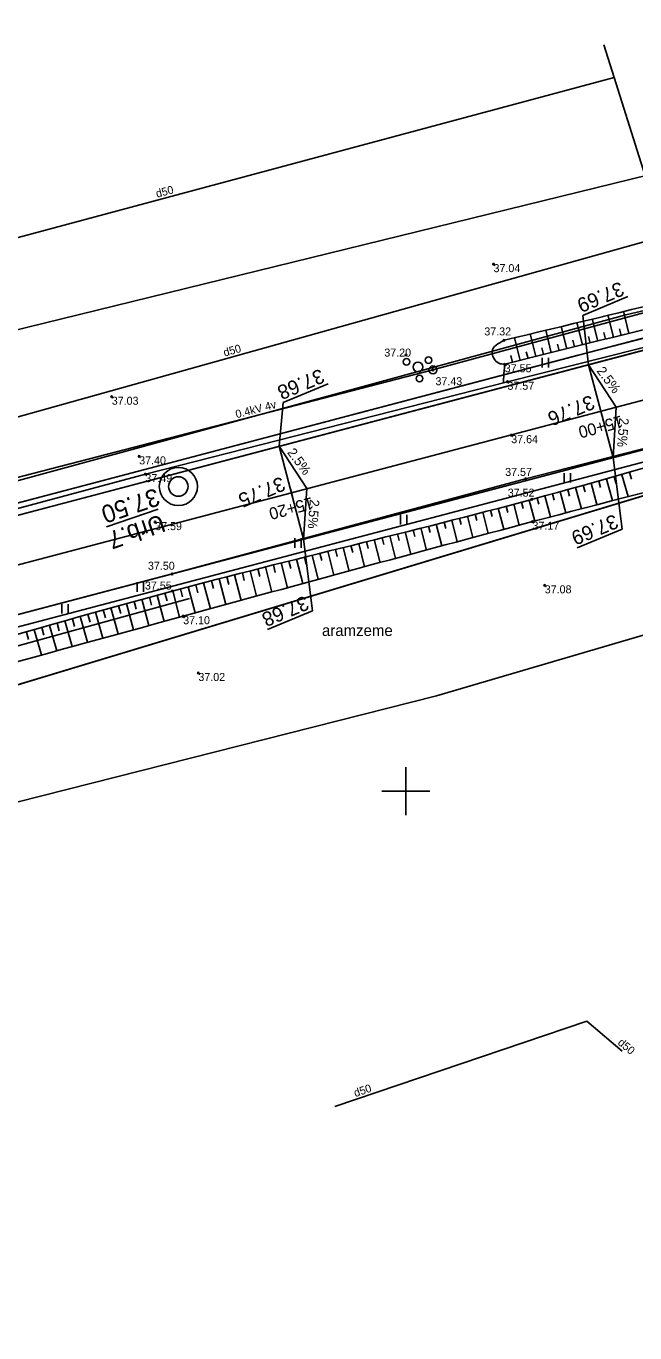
# Model space of a CAD drawing. Extents: x 469981 to 472086, y 246785 to 247785.
# Drawn here: x 470576.3 to 470614.3, y 247116.2 to 247197.8 of the extents above; entities that cross this region are included whole.
import ezdxf

# ---------------------------------------------------------------- set-up
doc = ezdxf.new("R2010")
doc.units = 0
for name, color, linetype in [('0_922', 7, 'Continuous'), ('0_Asfalta_mala', 7, 'Continuous'), ('0_Asfalta_Nomale', 7, 'Continuous'), ('0_Ruut_Braukt', 7, 'Continuous'), ('0_Ruut_nomale', 7, 'Continuous'), ('0_Urbumi5', 7, 'Continuous'), ('0_vertikals', 7, 'Continuous'), ('0_vertkals_cipari', 7, 'Continuous'), ('21', 7, 'Continuous'), ('6_piketaza', 7, 'Continuous'), ('CELI_CMAL_####_####_#', 7, 'Continuous'), ('Default', 7, 'Continuous'), ('DREN_VADP_####_####_#', 7, 'Continuous'), ('DREN_VADP_####_TKST_#', 7, 'Continuous'), ('DREN_VADP_KLKT_####_#', 7, 'Continuous'), ('ELEK_ELEM_####_####_#', 7, 'Continuous'), ('ELEK_VADV_ZSPR_####_#', 7, 'Continuous'), ('ELEK_VADV_ZSPR_TKST_#', 7, 'Continuous'), ('GEOD_ELEM_####_####_#', 7, 'Continuous'), ('RAMI_UZMR_####_####_#', 7, 'Continuous'), ('RELJ_AATZ_####_TKST_#', 7, 'Continuous'), ('RELJ_ELEM_####_####_#', 7, 'Continuous'), ('RELJ_NOGA_####_####_#', 7, 'Continuous'), ('RELJ_NOGL_####_####_#', 7, 'Continuous'), ('ROBZ_IERR_####_####_#', 7, 'Continuous'), ('ROBZ_PROJ_####_####_#', 7, 'Continuous'), ('TERT_ELEM_####_####_#', 7, 'Continuous'), ('TERT_IZMT_####_TKST_#', 7, 'Continuous'), ('TERT_KONT_####_####_#', 7, 'Continuous'), ('zogi', 7, 'Continuous')]:
    doc.layers.add(name, color=color, linetype=linetype)

# ---------------------------------------------------------------- blocks, each defined once
blk = doc.blocks.new('A$C03B17208')
at = {"layer": 'Default'}
blk.add_circle((1.418, 1.418), 0.723, dxfattribs=at)
at = {"layer": 'zogi'}
blk.add_circle((1.418, 1.418), 1.418, dxfattribs=at)

msp = doc.modelspace()

# ---------------------------------------------------------------- linework, layer by layer
at = {"layer": '0_922'}
msp.add_line((470631.479, 247178.827), (470501.235, 247144.508), dxfattribs=at)
at = {"layer": '0_Asfalta_mala'}
for p, q in [((470630.743, 247181.735), (470500.471, 247147.409)), ((470632.216, 247175.919), (470501.999, 247141.607))]:
    msp.add_line(p, q, dxfattribs=at)
at = {"layer": '0_Asfalta_Nomale'}
for p, q in [((470630.558, 247182.462), (470500.28, 247148.134)), ((470632.435, 247175.201), (470502.191, 247140.882))]:
    msp.add_line(p, q, dxfattribs=at)
at = {"layer": '0_Ruut_Braukt'}
for p, q in [((470630.743, 247181.735), (470500.471, 247147.409)), ((470501.999, 247141.607), (470632.216, 247175.919))]:
    msp.add_line(p, q, dxfattribs=at)
at = {"layer": '0_Ruut_nomale'}
for p, q in [((470632.216, 247175.919), (470573.737, 247160.51)), ((470573.976, 247159.797), (470632.366, 247175.183))]:
    msp.add_line(p, q, dxfattribs=at)
msp.add_lwpolyline([(470677.373, 247193.078), (470636.595, 247183.159), (470630.743, 247181.735), (470609.652, 247176.178), (470590.067, 247171.017), (470577.926, 247167.818), (470571.826, 247166.211), (470571.587, 247166.924), (470610.769, 247177.248), (470640.083, 247184.779), (470647.269, 247186.527), (470688.32, 247196.513)], dxfattribs=at)
at = {"layer": '0_Urbumi5'}
msp.add_lwpolyline([(470584.517, 247167.62), (470581.294, 247166.516)], dxfattribs=at)
at = {"layer": '0_vertikals'}
for p, q in [((470611.063, 247179.732), (470613.873, 247180.908)), ((470611.427, 247176.646), (470611.063, 247179.732)), ((470592.332, 247174.287), (470595.142, 247175.463)), ((470592.087, 247171.55), (470592.332, 247174.287)), ((470612.956, 247170.844), (470613.514, 247166.376)), ((470610.703, 247165.199), (470613.514, 247166.376)), ((470593.616, 247165.748), (470594.174, 247161.28)), ((470591.363, 247160.103), (470594.174, 247161.28))]:
    msp.add_line(p, q, dxfattribs=at)
for points in [[(470612.956, 247170.844), (470613.159, 247174), (470611.427, 247176.646)], [(470593.616, 247165.748), (470593.819, 247168.904), (470592.087, 247171.55)]]:
    msp.add_lwpolyline(points, close=True, dxfattribs=at)
at = {"layer": '21'}
msp.add_line((470631.479, 247178.827), (470501.235, 247144.508), dxfattribs=at)
at = {"layer": '6_piketaza'}
for points in [[(470612.255, 247173.503), (470612.128, 247173.987)], [(470592.915, 247168.407), (470592.788, 247168.891)]]:
    msp.add_lwpolyline(points, dxfattribs=at)
at = {"layer": 'CELI_CMAL_####_####_#'}
for points in [[(470678.613, 247193.526), (470654.858, 247187.74), (470630.697, 247181.713), (470606.354, 247175.581)], [(470680.531, 247188.015), (470656.078, 247181.92), (470633.135, 247176.069), (470607.49, 247169.517), (470585.395, 247163.573), (470558.297, 247156.434), (470535.442, 247150.637), (470509.365, 247143.534), (470489.378, 247138.1), (470466.613, 247131.634), (470446.232, 247124.835), (470445.198, 247123.768), (470444.164, 247122.701), (470443.294, 247120.95), (470443.206, 247119.29), (470443.523, 247108.72)], [(470207.251, 246955.004), (470220.145, 246963.116), (470261.486, 246992.424), (470276.308, 247005.858), (470296.122, 247025.635), (470312.816, 247042.969), (470330.98, 247061.836), (470346.394, 247077.324), (470364.172, 247092.272), (470374.754, 247099.764), (470384.938, 247106.322), (470390.015, 247108.873), (470395.699, 247111.348), (470409.875, 247117.262), (470415.428, 247119.375), (470428.615, 247124.712), (470444.307, 247130.298), (470466.241, 247137.389), (470487.751, 247143.859), (470509.15, 247149.677), (470533.329, 247156.368), (470558.982, 247163.161), (470583.723, 247169.81), (470606.354, 247175.581)]]:
    msp.add_lwpolyline(points, dxfattribs=at)
at = {"layer": 'DREN_VADP_####_####_#'}
for points in [[(470540.2, 247175.059), (470613.021, 247194.586)], [(470540.531, 247163.538), (470616.141, 247184.678)], [(470516.776, 247142.815), (470586.473, 247162.049)], [(470613.531, 247133.755), (470611.318, 247135.637), (470595.563, 247130.291)]]:
    msp.add_lwpolyline(points, dxfattribs=at)
at = {"layer": 'DREN_VADP_KLKT_####_#'}
msp.add_lwpolyline([(470612.378, 247196.63), (470613.021, 247194.586), (470616.141, 247184.678)], dxfattribs=at)
at = {"layer": 'ELEK_ELEM_####_####_#'}
msp.add_circle((470601.693, 247176.326), 0.25, dxfattribs=at)
at = {"layer": 'ELEK_VADV_ZSPR_####_#'}
for p, q in [((470601.693, 247176.325), (470643.228, 247187.582)), ((470562.984, 247166.291), (470601.693, 247176.325))]:
    msp.add_line(p, q, dxfattribs=at)
at = {"layer": 'GEOD_ELEM_####_####_#'}
for p, q in [((470600, 247151.5), (470600, 247150)), ((470598.5, 247150), (470600, 247150)), ((470600, 247150), (470600, 247148.5)), ((470600, 247150), (470601.5, 247150))]:
    msp.add_line(p, q, dxfattribs=at)
at = {"layer": 'RAMI_UZMR_####_####_#'}
for points in [[(470081.833, 246858.073), (470071.225, 246873.795), (470075.411, 246878.04), (470140.155, 246920.953), (470236.136, 246982.998), (470257.83, 246999.315), (470274.171, 247013.774), (470358.465, 247102.148), (470367.97, 247107.52), (470388.133, 247118.916), (470465.996, 247150.017), (470560.64, 247175.144), (470793.366, 247232.231)], [(470682.857, 247179.693), (470601.924, 247155.957), (470538.749, 247139.954), (470448.7, 247112.965), (470443.256, 247108.572), (470439.042, 247107.166), (470426.399, 247105.409), (470390.93, 247093.141), (470379.516, 247082.95), (470369.859, 247080.841), (470357.567, 247068.014), (470285.914, 246993.254), (470269.057, 246978.845), (470246.406, 246963.908), (470178.978, 246918.441), (470154.395, 246901.045), (470104.604, 246871.942), (470081.833, 246858.073)]]:
    msp.add_lwpolyline(points, dxfattribs=at)
at = {"layer": 'RELJ_ELEM_####_####_#'}
for centre in [(470605.484, 247182.931), (470606.139, 247178.172), (470600.008, 247177.25), (470601.693, 247176.326), (470606.183, 247176.676), (470606.354, 247175.581), (470581.622, 247174.647), (470606.59, 247172.245), (470583.336, 247170.921), (470583.723, 247169.81), (470607.49, 247169.517), (470607.875, 247168.231), (470584.336, 247166.813), (470607.922, 247166.842), (470585.395, 247163.573), (470585.403, 247162.504), (470608.685, 247162.865), (470586.086, 247160.934), (470587.037, 247157.388)]:
    msp.add_circle(centre, 0.05, dxfattribs=at)
at = {"layer": 'RELJ_NOGA_####_####_#'}
for p, q in [((470612.006, 247178.121), (470611.659, 247179.518)), ((470612.977, 247178.362), (470612.631, 247179.755)), ((470613.947, 247178.603), (470613.602, 247179.992)), ((470608.124, 247177.157), (470607.773, 247178.57)), ((470609.094, 247177.398), (470608.745, 247178.807)), ((470610.065, 247177.639), (470609.716, 247179.044)), ((470611.036, 247177.88), (470610.688, 247179.281)), ((470612.491, 247178.241), (470612.388, 247178.66)), ((470613.462, 247178.482), (470613.358, 247178.9)), ((470607.153, 247176.916), (470606.802, 247178.333)), ((470608.609, 247177.278), (470608.504, 247177.701)), ((470609.58, 247177.519), (470609.475, 247177.941)), ((470610.55, 247177.76), (470610.446, 247178.18)), ((470611.521, 247178), (470611.417, 247178.42)), ((470606.668, 247176.796), (470606.562, 247177.222)), ((470607.639, 247177.037), (470607.533, 247177.461)), ((470606.183, 247176.676), (470606.183, 247176.677)), ((470612.542, 247169.506), (470612.919, 247168.159)), ((470612.542, 247169.506), (470612.919, 247168.159)), ((470613.024, 247169.641), (470613.138, 247169.235)), ((470613.024, 247169.641), (470613.138, 247169.235)), ((470613.505, 247169.777), (470613.891, 247168.413)), ((470613.505, 247169.777), (470613.891, 247168.413)), ((470613.986, 247169.913), (470614.103, 247169.501)), ((470613.986, 247169.913), (470614.103, 247169.501)), ((470609.651, 247168.707), (470610.007, 247167.394)), ((470609.651, 247168.707), (470610.007, 247167.394)), ((470610.133, 247168.839), (470610.241, 247168.444)), ((470610.133, 247168.839), (470610.241, 247168.444)), ((470610.615, 247168.971), (470610.979, 247167.651)), ((470610.615, 247168.971), (470610.979, 247167.651)), ((470611.097, 247169.103), (470611.207, 247168.706)), ((470611.097, 247169.103), (470611.207, 247168.706)), ((470611.579, 247169.237), (470611.949, 247167.905)), ((470611.579, 247169.237), (470611.949, 247167.905)), ((470612.061, 247169.371), (470612.173, 247168.969)), ((470612.061, 247169.371), (470612.173, 247168.969)), ((470606.752, 247167.935), (470607.096, 247166.622)), ((470606.752, 247167.935), (470607.096, 247166.622)), ((470607.235, 247168.062), (470607.339, 247167.669)), ((470607.235, 247168.062), (470607.339, 247167.669)), ((470607.719, 247168.19), (470608.064, 247166.88)), ((470607.719, 247168.19), (470608.064, 247166.88)), ((470608.202, 247168.318), (470608.306, 247167.925)), ((470608.202, 247168.318), (470608.306, 247167.925)), ((470608.685, 247168.447), (470609.037, 247167.138)), ((470608.685, 247168.447), (470609.037, 247167.138)), ((470609.168, 247168.577), (470609.274, 247168.183)), ((470609.168, 247168.577), (470609.274, 247168.183)), ((470603.363, 247167.061), (470603.466, 247166.657)), ((470603.363, 247167.061), (470603.466, 247166.657)), ((470603.847, 247167.184), (470604.19, 247165.844)), ((470603.847, 247167.184), (470604.19, 247165.844)), ((470604.331, 247167.308), (470604.434, 247166.908)), ((470604.331, 247167.308), (470604.434, 247166.908)), ((470604.816, 247167.433), (470605.158, 247166.104)), ((470604.816, 247167.433), (470605.158, 247166.104)), ((470605.3, 247167.558), (470605.402, 247167.16)), ((470605.3, 247167.558), (470605.402, 247167.16)), ((470605.784, 247167.683), (470606.126, 247166.363)), ((470605.784, 247167.683), (470606.126, 247166.363)), ((470606.268, 247167.809), (470606.371, 247167.414)), ((470606.268, 247167.809), (470606.371, 247167.414)), ((470600.454, 247166.325), (470600.559, 247165.907)), ((470600.454, 247166.325), (470600.559, 247165.907)), ((470600.939, 247166.447), (470601.288, 247165.063)), ((470600.939, 247166.447), (470601.288, 247165.063)), ((470601.424, 247166.569), (470601.528, 247166.156)), ((470601.424, 247166.569), (470601.528, 247166.156)), ((470601.909, 247166.691), (470602.254, 247165.324)), ((470601.909, 247166.691), (470602.254, 247165.324)), ((470602.393, 247166.814), (470602.497, 247166.406)), ((470602.393, 247166.814), (470602.497, 247166.406)), ((470602.878, 247166.937), (470603.221, 247165.584)), ((470602.878, 247166.937), (470603.221, 247165.584)), ((470597.059, 247165.475), (470597.424, 247164.017)), ((470597.059, 247165.475), (470597.424, 247164.017)), ((470597.544, 247165.596), (470597.653, 247165.162)), ((470597.544, 247165.596), (470597.653, 247165.162)), ((470598.029, 247165.718), (470598.389, 247164.279)), ((470598.029, 247165.718), (470598.389, 247164.279)), ((470598.514, 247165.839), (470598.621, 247165.41)), ((470598.514, 247165.839), (470598.621, 247165.41)), ((470598.999, 247165.961), (470599.355, 247164.54)), ((470598.999, 247165.961), (470599.355, 247164.54)), ((470599.484, 247166.082), (470599.59, 247165.659)), ((470599.484, 247166.082), (470599.59, 247165.659)), ((470599.969, 247166.203), (470600.32, 247164.802)), ((470599.969, 247166.203), (470600.32, 247164.802)), ((470593.664, 247164.625), (470593.778, 247164.167)), ((470593.664, 247164.625), (470593.778, 247164.167)), ((470594.149, 247164.747), (470594.528, 247163.23)), ((470594.149, 247164.747), (470594.528, 247163.23)), ((470594.634, 247164.868), (470594.747, 247164.416)), ((470594.634, 247164.868), (470594.747, 247164.416)), ((470595.119, 247164.989), (470595.493, 247163.493)), ((470595.119, 247164.989), (470595.493, 247163.493)), ((470595.604, 247165.111), (470595.716, 247164.665)), ((470595.604, 247165.111), (470595.716, 247164.665)), ((470596.089, 247165.232), (470596.459, 247163.755)), ((470596.089, 247165.232), (470596.459, 247163.755)), ((470596.574, 247165.354), (470596.684, 247164.913)), ((470596.574, 247165.354), (470596.684, 247164.913)), ((470590.755, 247163.892), (470590.875, 247163.418)), ((470590.755, 247163.892), (470590.875, 247163.418)), ((470591.24, 247164.014), (470591.637, 247162.444)), ((470591.24, 247164.014), (470591.637, 247162.444)), ((470591.724, 247164.137), (470591.843, 247163.669)), ((470591.724, 247164.137), (470591.843, 247163.669)), ((470592.209, 247164.26), (470592.6, 247162.706)), ((470592.209, 247164.26), (470592.6, 247162.706)), ((470592.694, 247164.382), (470592.811, 247163.918)), ((470592.694, 247164.382), (470592.811, 247163.918)), ((470593.179, 247164.504), (470593.563, 247162.968)), ((470593.179, 247164.504), (470593.563, 247162.968)), ((470587.365, 247163.02), (470587.789, 247161.397)), ((470587.365, 247163.02), (470587.789, 247161.397)), ((470587.849, 247163.146), (470587.975, 247162.66)), ((470587.849, 247163.146), (470587.975, 247162.66)), ((470588.333, 247163.271), (470588.75, 247161.658)), ((470588.333, 247163.271), (470588.75, 247161.658)), ((470588.817, 247163.396), (470588.941, 247162.914)), ((470588.817, 247163.396), (470588.941, 247162.914)), ((470589.301, 247163.521), (470589.711, 247161.92)), ((470589.301, 247163.521), (470589.711, 247161.92)), ((470589.786, 247163.645), (470589.908, 247163.167)), ((470589.786, 247163.645), (470589.908, 247163.167)), ((470590.27, 247163.768), (470590.675, 247162.182)), ((470590.27, 247163.768), (470590.675, 247162.182)), ((470584.465, 247162.253), (470584.906, 247160.613)), ((470584.465, 247162.253), (470584.906, 247160.613)), ((470584.948, 247162.383), (470585.079, 247161.891)), ((470584.948, 247162.383), (470585.079, 247161.891)), ((470585.431, 247162.511), (470585.864, 247160.874)), ((470585.431, 247162.511), (470585.864, 247160.874)), ((470585.914, 247162.639), (470586.044, 247162.149)), ((470585.914, 247162.639), (470586.044, 247162.149)), ((470586.398, 247162.767), (470586.826, 247161.135)), ((470586.398, 247162.767), (470586.826, 247161.135)), ((470586.881, 247162.894), (470587.009, 247162.405)), ((470586.881, 247162.894), (470587.009, 247162.405)), ((470581.572, 247161.458), (470582.028, 247159.83)), ((470581.572, 247161.458), (470582.028, 247159.83)), ((470582.054, 247161.592), (470582.19, 247161.103)), ((470582.054, 247161.592), (470582.19, 247161.103)), ((470582.535, 247161.726), (470582.987, 247160.091)), ((470582.535, 247161.726), (470582.987, 247160.091)), ((470583.018, 247161.859), (470583.152, 247161.368)), ((470583.018, 247161.859), (470583.152, 247161.368)), ((470583.5, 247161.991), (470583.949, 247160.353)), ((470583.5, 247161.991), (470583.949, 247160.353)), ((470583.982, 247162.122), (470584.116, 247161.631)), ((470583.982, 247162.122), (470584.116, 247161.631)), ((470578.686, 247160.64), (470579.144, 247159.043)), ((470578.686, 247160.64), (470579.144, 247159.043)), ((470579.166, 247160.778), (470579.304, 247160.297)), ((470579.166, 247160.778), (470579.304, 247160.297)), ((470579.647, 247160.915), (470580.106, 247159.306)), ((470579.647, 247160.915), (470580.106, 247159.306)), ((470580.128, 247161.051), (470580.266, 247160.567)), ((470580.128, 247161.051), (470580.266, 247160.567)), ((470580.609, 247161.188), (470581.066, 247159.568)), ((470580.609, 247161.188), (470581.066, 247159.568)), ((470581.091, 247161.323), (470581.228, 247160.836)), ((470581.091, 247161.323), (470581.228, 247160.836)), ((470576.284, 247159.945), (470576.421, 247159.477)), ((470576.284, 247159.945), (470576.421, 247159.477)), ((470576.764, 247160.085), (470577.221, 247158.518)), ((470576.764, 247160.085), (470577.221, 247158.518)), ((470577.244, 247160.225), (470577.381, 247159.752)), ((470577.244, 247160.225), (470577.381, 247159.752)), ((470577.725, 247160.363), (470578.181, 247158.78)), ((470577.725, 247160.363), (470578.181, 247158.78)), ((470578.205, 247160.502), (470578.342, 247160.025)), ((470578.205, 247160.502), (470578.342, 247160.025))]:
    msp.add_line(p, q, dxfattribs=at)
for points in [[(470606.183, 247176.676), (470630.141, 247182.622), (470654.6, 247188.654), (470677.992, 247194.648), (470707.339, 247201.373), (470732.104, 247207.628), (470762.069, 247214.507), (470787.98, 247219.522), (470817.319, 247223.525), (470842.975, 247225.157), (470861.302, 247225.322)], [(470443.762, 247118.331), (470443.88, 247120.814), (470444.471, 247122.233), (470445.96, 247123.747), (470447.74, 247124.344), (470466.701, 247130.323), (470490.205, 247137.037), (470509.522, 247142.633), (470536.42, 247149.583), (470558.637, 247154.955), (470585.403, 247162.504), (470607.875, 247168.231), (470633.412, 247175.414), (470656.062, 247180.759), (470680.788, 247187.471), (470708.074, 247193.923), (470734.191, 247200.317), (470761.697, 247206.456), (470789.773, 247212.754), (470817.257, 247216.179), (470830.019, 247217.144), (470848.586, 247217.569), (470861.752, 247217.476), (470881.066, 247214.264), (470905.336, 247205.96), (470932.738, 247196.11), (470958.906, 247187.141), (470978.102, 247181.086)]]:
    msp.add_spline(points, degree=3, dxfattribs=at)
at = {"layer": 'RELJ_NOGL_####_####_#'}
for points in [[(470606.139, 247178.172), (470629.32, 247183.824), (470654.592, 247190.289), (470677.819, 247195.89), (470706.841, 247202.594), (470731.579, 247208.797), (470762.066, 247216.088), (470787.493, 247220.75), (470816.99, 247225.543), (470831.338, 247226.448), (470860.897, 247226.774)], [(470444.636, 247118.184), (470444.802, 247120.028), (470444.991, 247120.926), (470445.558, 247121.73), (470446.408, 247122.251), (470448.872, 247122.621), (470466.486, 247128.526), (470490.665, 247135.792), (470509.603, 247140.94), (470537.55, 247147.945), (470558.966, 247153.542), (470586.086, 247160.934), (470607.922, 247166.842), (470634.241, 247173.648), (470681.28, 247185.658), (470708.292, 247192.117), (470734.878, 247198.699), (470761.457, 247204.922), (470790.498, 247211.068), (470817.148, 247213.701), (470830.618, 247215.209), (470848.022, 247215.369), (470862.099, 247215.472), (470880.883, 247212.412), (470904.425, 247203.826), (470932.21, 247193.701), (470958.298, 247186.024), (470977.689, 247180.167)], [(470606.139, 247178.172), (470605.391, 247177.466), (470605.807, 247176.746), (470606.183, 247176.676)]]:
    msp.add_spline(points, degree=3, dxfattribs=at)
at = {"layer": 'ROBZ_IERR_####_####_#'}
msp.add_lwpolyline([(470310.127, 246974.356), (470275.956, 246992.729), (470371.503, 247083.47), (470396.219, 247097.502), (470431.624, 247112.202), (470468.364, 247124.23), (470636.973, 247175.147), (470640.03, 247134.708)], dxfattribs=at)
at = {"layer": 'ROBZ_PROJ_####_####_#'}
for points in [[(471398.351, 247372.094), (471346.741, 247338.478), (471133.176, 247205.05), (471108.425, 247194.786), (471087.339, 247189.709), (471023.306, 247181.157), (470962.604, 247185.245), (470905.63, 247205.857), (470878.75, 247214.454), (470852.344, 247217.039), (470815.743, 247215.147), (470778.583, 247209.26), (470718.669, 247194.633), (470636.973, 247175.147), (470468.364, 247124.23), (470431.624, 247112.202), (470396.219, 247097.502), (470371.503, 247083.47), (470275.956, 246992.729), (470152.342, 246907.761), (470066.737, 246851.23)], [(470715.25, 247246.151), (470688.303, 247197.106), (470613.752, 247179.765), (470474.818, 247141.882), (470438.432, 247129.536), (470421.395, 247122.632), (470455.523, 247176.924)], [(470062.774, 246863.479), (470070.591, 246868.587), (470253.618, 246988.247), (470269.149, 247002.795), (470278.124, 247011.202), (470361.554, 247094.257), (470368.265, 247098.262), (470383.103, 247107.116), (470421.395, 247122.632), (470438.432, 247129.536), (470474.818, 247141.882), (470613.752, 247179.765), (470688.303, 247197.106)]]:
    msp.add_lwpolyline(points, dxfattribs=at)
at = {"layer": 'TERT_ELEM_####_####_#'}
for p, q in [((470608.519, 247176.484), (470608.519, 247177.084)), ((470608.919, 247176.484), (470608.919, 247177.084)), ((470609.891, 247169.281), (470609.891, 247169.881)), ((470610.291, 247169.281), (470610.291, 247169.881)), ((470599.663, 247166.668), (470599.663, 247167.268)), ((470600.063, 247166.668), (470600.063, 247167.268)), ((470593.065, 247165.21), (470593.065, 247165.81)), ((470593.465, 247165.21), (470593.465, 247165.81)), ((470583.21, 247162.466), (470583.21, 247163.066)), ((470583.61, 247162.466), (470583.61, 247163.066)), ((470578.497, 247161.094), (470578.497, 247161.694)), ((470578.897, 247161.094), (470578.897, 247161.694))]:
    msp.add_line(p, q, dxfattribs=at)
for centre, radius in [((470600.046, 247176.832), 0.204), ((470601.422, 247176.933), 0.207), ((470600.76, 247176.508), 0.301), ((470600.863, 247175.78), 0.205)]:
    msp.add_circle(centre, radius, dxfattribs=at)
at = {"layer": 'TERT_KONT_####_####_#'}
msp.add_spline([(470606.183, 247176.677), (470606.122, 247175.875), (470606.09, 247175.507)], degree=3, dxfattribs=at)

# ---------------------------------------------------------------- block references
at = {"layer": '0_Urbumi5', "xscale": 0.8410063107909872, "yscale": 0.8410063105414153, "rotation": 16.267799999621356}
msp.add_blockref('A$C03B17208', (470584.975, 247167.56), dxfattribs=at)

# ---------------------------------------------------------------- texts
at = {"layer": '0_Urbumi5'}
for s, p in [('37.50', (470584.38, 247168.96)), ('Urb.7', (470584.714, 247167.323))]:
    msp.add_text(s, height=1.11, rotation=198.91661, dxfattribs=at).set_placement(p)
at = {"layer": '0_vertkals_cipari'}
for s, height, rotation, p in [('37.69', 0.9, 202.71113, (470613.397, 247181.865)), ('37.68', 0.9, 202.71113, (470594.666, 247176.419)), ('2.5%', 0.5993, 306.82353, (470611.899, 247176.253)), ('37.76', 0.9, 202.71113, (470611.561, 247174.778)), ('2.5%', 0.5993, 265.61126, (470613.347, 247173.345)), ('2.5%', 0.5993, 306.82353, (470592.56, 247171.157)), ('37.75', 0.9, 202.71113, (470592.221, 247169.682)), ('2.5%', 0.5993, 265.61126, (470594.008, 247168.249)), ('37.69', 0.9, 202.71113, (470613.037, 247167.332)), ('37.68', 0.9, 202.71113, (470593.697, 247162.236))]:
    msp.add_text(s, height=height, rotation=rotation, dxfattribs=at).set_placement(p)
at = {"layer": '6_piketaza'}
for s, p in [('15+00', (470613.451, 247173.482)), ('15+20', (470594.111, 247168.386))]:
    msp.add_text(s, height=0.75, rotation=194.76173, dxfattribs=at).set_placement(p)
at = {"layer": 'DREN_VADP_####_TKST_#'}
for rotation, p in [(15.01059, (470584.452, 247187.081)), (15.6206, (470588.676, 247177.155)), (319.61926, (470613.208, 247134.227)), (18.74419, (470596.85, 247130.886))]:
    msp.add_text('d50', height=0.5, rotation=rotation, dxfattribs=at).set_placement(p)
at = {"layer": 'ELEK_VADV_ZSPR_TKST_#'}
msp.add_text('0.4kV 4v', height=0.5, rotation=14.53314, dxfattribs=at).set_placement((470589.429, 247173.301))
at = {"layer": 'RELJ_AATZ_####_TKST_#'}
for s, p in [('37.04', (470605.484, 247182.431)), ('37.32', (470604.908, 247178.478)), ('37.20', (470598.658, 247177.155)), ('37.55', (470606.183, 247176.176)), ('37.43', (470601.855, 247175.367)), ('37.57', (470606.354, 247175.081)), ('37.03', (470581.622, 247174.147)), ('37.64', (470606.59, 247171.745)), ('37.40', (470583.336, 247170.421)), ('37.49', (470583.723, 247169.31)), ('37.57', (470606.211, 247169.699)), ('37.52', (470606.372, 247168.403)), ('37.59', (470584.336, 247166.313)), ('37.17', (470607.922, 247166.342)), ('37.50', (470583.884, 247163.837)), ('37.55', (470583.696, 247162.601)), ('37.08', (470608.685, 247162.365)), ('37.10', (470586.086, 247160.434)), ('37.02', (470587.037, 247156.888))]:
    msp.add_text(s, height=0.5, dxfattribs=at).set_placement(p)
at = {"layer": 'TERT_IZMT_####_TKST_#'}
msp.add_text('aramzeme', height=0.7, dxfattribs=at).set_placement((470594.762, 247159.698))

doc.saveas('drawing.dxf')
